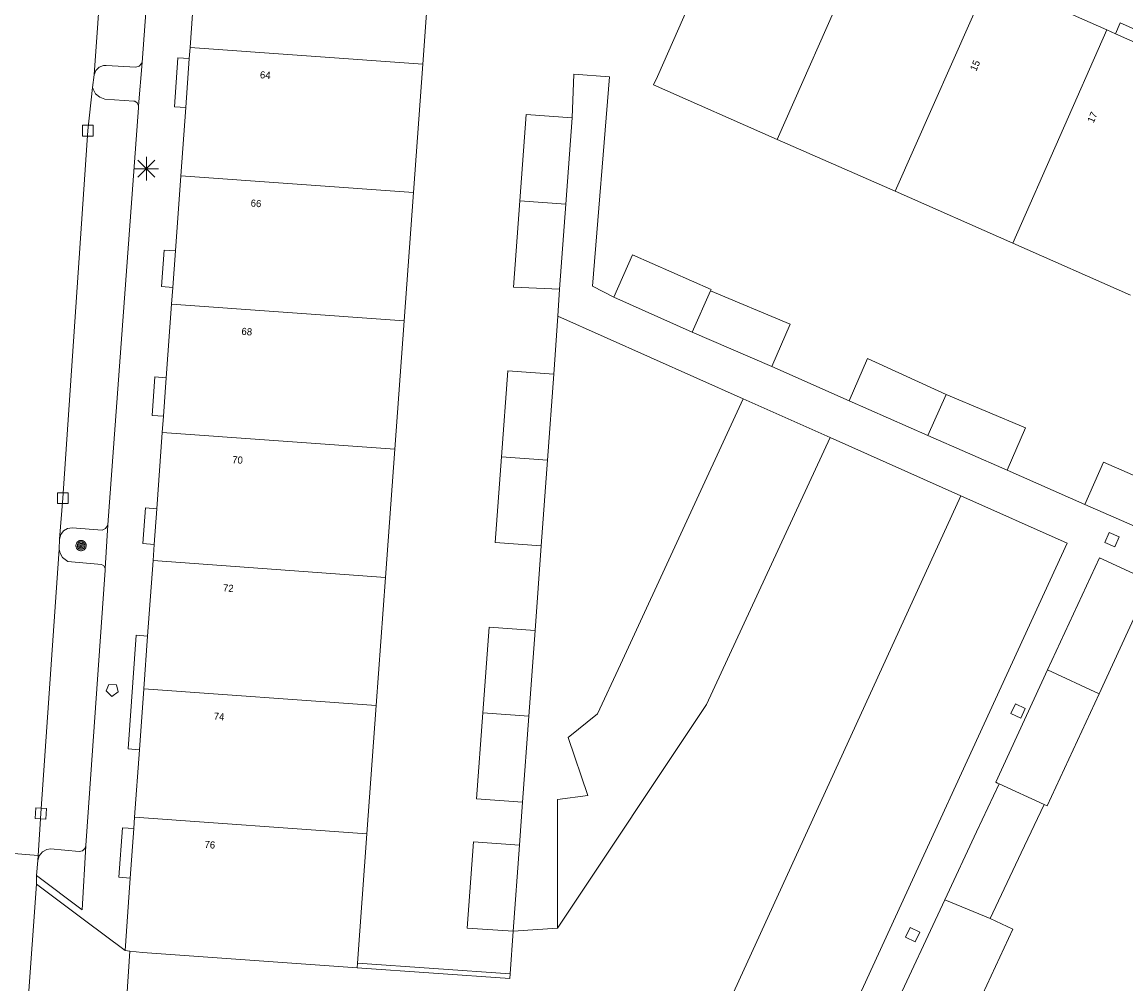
# Model space of a CAD drawing. Header units: metres. Extents: x 135779 to 137489, y 452643 to 455118.
# Tile 305 of 489: x 136343 to 136389, y 454157 to 454198. Entities that reach past the tile are written whole.
import ezdxf
from ezdxf.enums import TextEntityAlignment as Align

# ---------------------------------------------------------------- set-up
doc = ezdxf.new("R2010")
doc.units = ezdxf.units.M
for name, color, linetype, lineweight in [('KTop_NAR_Huisnummer (t)', 7, 'Continuous', 13), ('KTop_NAR_Huisnummer tijdelijk (t)', 7, 'Continuous', 13), ('KTop_PAL_Lichtmast', 40, 'Continuous', 13), ('KTop_PND_Grondvlaksituatie van BAG-pand [tachy]', 1, 'Continuous', 13), ('KTop_PND_Pandscheiding', 40, 'Continuous', 13), ('KTop_PUT_Brandkraan of -put', 1, 'Continuous', 13), ('KTop_PUT_Kolk', 15, 'Continuous', 13), ('KTop_SHD_Muur', 15, 'Continuous', 13), ('KTop_VGO_Boom', 92, 'Continuous', 13), ('KTop_WGD_Parkeervlak', 251, 'Continuous', 13), ('KTop_WGD_Rijbaan_Lokale weg', 251, 'Continuous', 13), ('KTop_WGD_Rijbaan_Lokale weg_verkeersdrempel', 40, 'Continuous', 13), ('KTop_WGD_Voetpad', 251, 'Continuous', 13), ('KTop_WGD_Voetpad_achterpad', 251, 'Continuous', 13)]:
    doc.layers.add(name, color=color, linetype=linetype, lineweight=lineweight)
doc.styles.add('Style-ROVU', font='ROVU.shx')
doc.styles.add('Style-ROVUCURSIEF', font='ROVUCURSIEF.shx')

# ---------------------------------------------------------------- blocks, each defined once
blk = doc.blocks.new('PAL_Lichtmast')
at = {"layer": 'KTop_PAL_Lichtmast'}
for p, q in [((0, -0.5), (0, 0.5)), ((-0.354, -0.354), (0.354, 0.354)), ((0.354, -0.354), (-0.354, 0.354)), ((-0.5, 0), (0.5, 0))]:
    blk.add_line(p, q, dxfattribs=at)
blk = doc.blocks.new('PUT_Brandkraan_of_-put')
at = {"layer": 'KTop_PUT_Brandkraan of -put'}
for p, q in [((-0.25, 0.034), (0, 0.25)), ((-0.158, -0.25), (-0.25, 0.034)), ((0, 0.25), (0.25, 0.033)), ((0.25, 0.033), (0.158, -0.25)), ((0.158, -0.25), (-0.158, -0.25))]:
    blk.add_line(p, q, dxfattribs=at)
blk = doc.blocks.new('PUT_Kolk')
at = {"layer": 'KTop_PUT_Kolk', "flags": 128}
blk.add_lwpolyline([(0.225, -0.225), (0.225, 0.225), (-0.225, 0.225), (-0.225, -0.225), (0.225, -0.225)], dxfattribs=at)
blk = doc.blocks.new('VGO_Boom')
at = {"layer": 'KTop_VGO_Boom', "flags": 128}
for points in [[(0.215, 0), (0.214, 0.022), (0.21, 0.045), (0.204, 0.066), (0.196, 0.087), (0.186, 0.108), (0.174, 0.126), (0.16, 0.144), (0.144, 0.16), (0.126, 0.174), (0.107, 0.186), (0.087, 0.196), (0.066, 0.204), (0.045, 0.21), (0.022, 0.214), (-0.001, 0.215), (-0.023, 0.214), (-0.045, 0.21), (-0.067, 0.204), (-0.088, 0.196), (-0.108, 0.186), (-0.127, 0.174), (-0.144, 0.16), (-0.16, 0.144), (-0.174, 0.126), (-0.187, 0.107), (-0.197, 0.087), (-0.205, 0.066), (-0.211, 0.045), (-0.214, 0.022), (-0.215, -0.001), (-0.214, -0.023), (-0.211, -0.045), (-0.205, -0.067), (-0.197, -0.088), (-0.187, -0.108), (-0.174, -0.127), (-0.16, -0.144), (-0.144, -0.16), (-0.127, -0.174), (-0.108, -0.187), (-0.088, -0.197), (-0.067, -0.205), (-0.045, -0.211), (-0.023, -0.214), (0, -0.215), (0.022, -0.214), (0.045, -0.211), (0.066, -0.205), (0.087, -0.197), (0.108, -0.187), (0.126, -0.174), (0.144, -0.16), (0.16, -0.144), (0.174, -0.127), (0.186, -0.108), (0.196, -0.088), (0.204, -0.067), (0.21, -0.045), (0.214, -0.023), (0.215, -0.001)], [(0.155, 0), (0.154, 0.016), (0.152, 0.032), (0.147, 0.048), (0.142, 0.063), (0.134, 0.078), (0.125, 0.091), (0.115, 0.104), (0.104, 0.115), (0.091, 0.125), (0.077, 0.134), (0.063, 0.142), (0.048, 0.147), (0.032, 0.152), (0.016, 0.154), (-0.001, 0.155), (-0.017, 0.154), (-0.033, 0.152), (-0.048, 0.147), (-0.064, 0.142), (-0.078, 0.134), (-0.092, 0.125), (-0.104, 0.115), (-0.116, 0.104), (-0.126, 0.091), (-0.135, 0.077), (-0.142, 0.063), (-0.148, 0.048), (-0.152, 0.032), (-0.155, 0.016), (-0.155, -0.001), (-0.155, -0.017), (-0.152, -0.033), (-0.148, -0.048), (-0.142, -0.064), (-0.135, -0.078), (-0.126, -0.092), (-0.116, -0.104), (-0.104, -0.116), (-0.092, -0.126), (-0.078, -0.135), (-0.064, -0.142), (-0.048, -0.148), (-0.033, -0.152), (-0.017, -0.155), (0, -0.155), (0.016, -0.155), (0.032, -0.152), (0.048, -0.148), (0.063, -0.142), (0.078, -0.135), (0.091, -0.126), (0.104, -0.116), (0.115, -0.104), (0.125, -0.092), (0.134, -0.078), (0.142, -0.064), (0.147, -0.048), (0.152, -0.033), (0.154, -0.017), (0.155, -0.001)], [(0.095, 0), (0.094, 0.01), (0.093, 0.02), (0.09, 0.029), (0.087, 0.039), (0.082, 0.048), (0.077, 0.056), (0.071, 0.064), (0.064, 0.071), (0.056, 0.077), (0.047, 0.082), (0.039, 0.087), (0.029, 0.09), (0.02, 0.093), (0.01, 0.094), (-0.001, 0.095), (-0.01, 0.094), (-0.02, 0.093), (-0.03, 0.09), (-0.039, 0.087), (-0.048, 0.082), (-0.056, 0.077), (-0.064, 0.071), (-0.071, 0.064), (-0.077, 0.056), (-0.083, 0.047), (-0.087, 0.039), (-0.091, 0.029), (-0.093, 0.02), (-0.095, 0.01), (-0.095, -0.001), (-0.095, -0.01), (-0.093, -0.02), (-0.091, -0.03), (-0.087, -0.039), (-0.083, -0.048), (-0.077, -0.056), (-0.071, -0.064), (-0.064, -0.071), (-0.056, -0.077), (-0.048, -0.083), (-0.039, -0.087), (-0.03, -0.091), (-0.02, -0.093), (-0.01, -0.095), (0, -0.095), (0.01, -0.095), (0.02, -0.093), (0.029, -0.091), (0.039, -0.087), (0.048, -0.083), (0.056, -0.077), (0.064, -0.071), (0.071, -0.064), (0.077, -0.056), (0.082, -0.048), (0.087, -0.039), (0.09, -0.03), (0.093, -0.02), (0.094, -0.01), (0.095, -0.001)], [(0.035, 0), (0.035, 0.004), (0.034, 0.007), (0.033, 0.011), (0.032, 0.014), (0.03, 0.018), (0.028, 0.021), (0.026, 0.023), (0.023, 0.026), (0.021, 0.028), (0.017, 0.03), (0.014, 0.032), (0.011, 0.033), (0.007, 0.034), (0.004, 0.035), (-0.001, 0.035), (-0.004, 0.035), (-0.008, 0.034), (-0.011, 0.033), (-0.015, 0.032), (-0.018, 0.03), (-0.021, 0.028), (-0.024, 0.026), (-0.027, 0.023), (-0.029, 0.021), (-0.031, 0.017), (-0.032, 0.014), (-0.034, 0.011), (-0.035, 0.007), (-0.035, 0.004), (-0.035, -0.001), (-0.035, -0.004), (-0.035, -0.008), (-0.034, -0.011), (-0.032, -0.015), (-0.031, -0.018), (-0.029, -0.021), (-0.027, -0.024), (-0.024, -0.027), (-0.021, -0.029), (-0.018, -0.031), (-0.015, -0.032), (-0.011, -0.034), (-0.008, -0.035), (-0.004, -0.035), (0, -0.035), (0.004, -0.035), (0.007, -0.035), (0.011, -0.034), (0.014, -0.032), (0.018, -0.031), (0.021, -0.029), (0.023, -0.027), (0.026, -0.024), (0.028, -0.021), (0.03, -0.018), (0.032, -0.015), (0.033, -0.011), (0.034, -0.008), (0.035, -0.004), (0.035, 0)]]:
    blk.add_lwpolyline(points, dxfattribs=at)

msp = doc.modelspace()

# ---------------------------------------------------------------- linework, layer by layer
at = {"layer": 'KTop_PND_Grondvlaksituatie van BAG-pand [tachy]', "flags": 128}
for points in [[(136373.083, 454203.985), (136371.313, 454200), (136369.367, 454195.585), (136369.206, 454195.227), (136374.396, 454192.938)], [(136359.518, 454196.092), (136359.802, 454200), (136359.89, 454201.21)], [(136349.953, 454199.639), (136349.748, 454196.796)], [(136388.223, 454197.533), (136386.127, 454198.457)], [(136388.59, 454197.371), (136388.223, 454197.533)], [(136390.522, 454196.519), (136388.59, 454197.371)], [(136349.748, 454196.796), (136349.715, 454196.334)], [(136349.715, 454196.334), (136349.567, 454194.276)], [(136359.126, 454190.706), (136359.518, 454196.092)], [(136349.567, 454194.276), (136349.36, 454191.409)], [(136365.782, 454193.84), (136363.857, 454193.98), (136363.594, 454190.356)], [(136365.519, 454190.217), (136365.782, 454193.84)], [(136374.396, 454192.938), (136379.338, 454190.759)], [(136349.36, 454191.409), (136349.133, 454188.257)], [(136358.735, 454185.321), (136359.126, 454190.706)], [(136379.338, 454190.759), (136384.278, 454188.581)], [(136363.594, 454190.356), (136363.331, 454186.733), (136365.26, 454186.654)], [(136365.26, 454186.654), (136365.519, 454190.217)], [(136349.133, 454188.257), (136349.022, 454186.722)], [(136384.278, 454188.581), (136389.22, 454186.402)], [(136371.595, 454186.582), (136371.614, 454186.634), (136368.313, 454188.09), (136367.535, 454186.307)], [(136349.022, 454186.722), (136348.972, 454186.024)], [(136374.165, 454183.399), (136374.943, 454185.182), (136371.595, 454186.582)], [(136348.972, 454186.024), (136348.749, 454182.931)], [(136367.535, 454186.307), (136370.83, 454184.843)], [(136358.344, 454179.935), (136358.735, 454185.321)], [(136370.83, 454184.843), (136374.165, 454183.399)], [(136381.478, 454182.227), (136378.188, 454183.737), (136377.407, 454181.956)], [(136365.016, 454183.074), (136363.089, 454183.216), (136362.823, 454179.614)], [(136348.749, 454182.931), (136348.633, 454181.314)], [(136364.75, 454179.471), (136365.016, 454183.074)], [(136384.04, 454179.046), (136384.821, 454180.826), (136381.478, 454182.227)], [(136377.407, 454181.956), (136380.71, 454180.506)], [(136348.633, 454181.314), (136348.584, 454180.638)], [(136348.584, 454180.638), (136348.353, 454177.433)], [(136380.71, 454180.506), (136384.04, 454179.046)], [(136357.952, 454174.549), (136358.344, 454179.935)], [(136362.823, 454179.614), (136362.557, 454176.011), (136364.484, 454175.869)], [(136364.484, 454175.869), (136364.75, 454179.471)], [(136391.362, 454177.872), (136391.393, 454177.943), (136388.087, 454179.39), (136387.307, 454177.608)], [(136387.307, 454177.608), (136390.606, 454176.164), (136390.608, 454176.163)], [(136348.353, 454177.433), (136348.245, 454175.936)], [(136348.245, 454175.936), (136348.196, 454175.252)], [(136348.196, 454175.252), (136347.967, 454172.087)], [(136390.081, 454174.375), (136387.92, 454175.373), (136385.744, 454170.661)], [(136357.561, 454169.163), (136357.952, 454174.549)], [(136387.904, 454169.663), (136390.081, 454174.375)], [(136347.967, 454172.087), (136347.807, 454169.865)], [(136364.23, 454172.321), (136362.303, 454172.463), (136362.038, 454168.859)], [(136363.965, 454168.717), (136364.23, 454172.321)], [(136385.744, 454170.661), (136383.567, 454165.949), (136383.642, 454165.914), (136383.702, 454165.886)], [(136347.807, 454169.865), (136347.623, 454167.313)], [(136385.591, 454165.014), (136385.728, 454164.951), (136387.904, 454169.663)], [(136357.169, 454163.777), (136357.561, 454169.163)], [(136362.038, 454168.859), (136361.772, 454165.255), (136363.699, 454165.113)], [(136363.699, 454165.113), (136363.965, 454168.717)], [(136347.623, 454167.313), (136347.418, 454164.479)], [(136383.702, 454165.886), (136382.753, 454163.867), (136381.427, 454161.015)], [(136383.335, 454160.222), (136384.635, 454162.982), (136385.591, 454165.014)], [(136347.418, 454164.479), (136347.384, 454164.004)], [(136347.384, 454164.004), (136347.234, 454161.922)], [(136356.775, 454158.357), (136357.169, 454163.777)], [(136363.579, 454163.31), (136361.652, 454163.452), (136361.384, 454159.818), (136363.311, 454159.69)], [(136363.311, 454159.69), (136363.579, 454163.31)], [(136347.234, 454161.922), (136347.191, 454161.325), (136347.021, 454158.878)], [(136381.427, 454161.015), (136379.238, 454156.304)], [(136381.587, 454155.212), (136381.622, 454155.287), (136382.093, 454155.072), (136384.276, 454159.779), (136383.335, 454160.222)], [(136347.021, 454158.878), (136347.22, 454158.857)], [(136347.22, 454158.857), (136347.752, 454158.8), (136356.76, 454158.156)], [(136356.775, 454158.357), (136356.76, 454158.156)]]:
    msp.add_lwpolyline(points, dxfattribs=at)
at = {"layer": 'KTop_PND_Pandscheiding', "flags": 128}
for points in [[(136378.341, 454201.891), (136377.508, 454200), (136374.396, 454192.938)], [(136383.298, 454199.705), (136379.338, 454190.759)], [(136384.278, 454188.581), (136388.223, 454197.533)], [(136349.748, 454196.796), (136359.518, 454196.092)], [(136359.126, 454190.706), (136349.36, 454191.409)], [(136363.594, 454190.356), (136365.519, 454190.217)], [(136370.83, 454184.843), (136371.595, 454186.582)], [(136358.735, 454185.321), (136348.972, 454186.024)], [(136381.478, 454182.227), (136380.71, 454180.506)], [(136348.584, 454180.638), (136358.344, 454179.935)], [(136362.823, 454179.614), (136364.75, 454179.471)], [(136357.952, 454174.549), (136348.196, 454175.252)], [(136385.744, 454170.661), (136387.904, 454169.663)], [(136347.807, 454169.865), (136357.561, 454169.163)], [(136363.965, 454168.717), (136362.038, 454168.859)], [(136385.591, 454165.014), (136383.702, 454165.886)], [(136347.418, 454164.479), (136357.169, 454163.777)], [(136383.335, 454160.222), (136381.427, 454161.015)]]:
    msp.add_lwpolyline(points, dxfattribs=at)
at = {"layer": 'KTop_SHD_Muur', "flags": 128}
for points in [[(136356.76, 454158.156), (136363.168, 454157.705), (136363.18, 454157.906)], [(136363.18, 454157.906), (136356.775, 454158.357)]]:
    msp.add_lwpolyline(points, dxfattribs=at)
at = {"layer": 'KTop_WGD_Parkeervlak', "flags": 128}
for points in [[(136347.734, 454196.168), (136347.716, 454196.125), (136347.617, 454196.017), (136347.477, 454195.976), (136346.231, 454196.043), (136346.12, 454196.038), (136345.937, 454195.969), (136345.796, 454195.833), (136345.721, 454195.652)], [(136345.656, 454195.111), (136345.675, 454195.042), (136345.785, 454194.848), (136345.955, 454194.705), (136346.165, 454194.631), (136347.384, 454194.542), (136347.424, 454194.537), (136347.535, 454194.47), (136347.588, 454194.351)], [(136376.613, 454180.415), (136372.969, 454182.04)], [(136372.334, 454145.16), (136376.592, 454154.261), (136386.56, 454175.98), (136382.104, 454177.967)], [(136346.295, 454176.753), (136346.292, 454176.743), (136346.201, 454176.605), (136346.058, 454176.525), (136344.801, 454176.633), (136344.605, 454176.606), (136344.435, 454176.504), (136344.319, 454176.344), (136344.274, 454176.151)], [(136344.26, 454175.733), (136344.291, 454175.563), (136344.395, 454175.384), (136344.613, 454175.218), (136346.027, 454175.084), (136346.132, 454175.034), (136346.188, 454174.927)], [(136345.37, 454163.273), (136345.335, 454163.167), (136345.232, 454163.071), (136345.093, 454163.045), (136343.884, 454163.154), (136343.736, 454163.127), (136343.552, 454163.025), (136343.418, 454162.863), (136343.353, 454162.662)]]:
    msp.add_lwpolyline(points, dxfattribs=at)
at = {"layer": 'KTop_WGD_Rijbaan_Lokale weg', "flags": 128}
for points in [[(136346.625, 454208.425), (136346.533, 454206.867), (136346.036, 454200), (136345.721, 454195.652)], [(136345.721, 454195.652), (136345.656, 454195.111)], [(136345.656, 454195.111), (136345.461, 454193.305), (136344.41, 454177.877), (136344.274, 454176.151)], [(136365.165, 454159.815), (136371.43, 454169.216), (136376.613, 454180.415)], [(136376.613, 454180.415), (136382.104, 454177.967)], [(136382.104, 454177.967), (136369.302, 454149.999), (136363.983, 454149.526)], [(136344.26, 454175.733), (136343.483, 454164.632), (136343.367, 454162.869)], [(136344.274, 454176.151), (136344.26, 454175.733)], [(136339.226, 454163.208), (136343.367, 454162.869)], [(136363.311, 454159.69), (136363.18, 454157.906)], [(136365.165, 454159.815), (136363.311, 454159.69)], [(136346.901, 454153.956), (136347.22, 454158.857)]]:
    msp.add_lwpolyline(points, dxfattribs=at)
at = {"layer": 'KTop_WGD_Rijbaan_Lokale weg_verkeersdrempel', "flags": 128}
for points in [[(136343.367, 454162.869), (136343.353, 454162.662)], [(136343.353, 454162.662), (136343.306, 454162.03)], [(136343.299, 454161.673), (136343.301, 454161.761), (136343.306, 454162.03)], [(136343.299, 454161.673), (136342.596, 454151.738)]]:
    msp.add_lwpolyline(points, dxfattribs=at)
at = {"layer": 'KTop_WGD_Voetpad', "flags": 128}
for points in [[(136347.734, 454196.168), (136348.015, 454200), (136348.571, 454207.588), (136348.543, 454207.726), (136348.447, 454207.827), (136348.317, 454207.862), (136347.106, 454207.972), (136346.911, 454208.029), (136346.752, 454208.157), (136346.654, 454208.336), (136346.629, 454208.492)], [(136388.59, 454197.371), (136388.792, 454197.828), (136390.724, 454196.976), (136390.522, 454196.519)], [(136347.588, 454194.351), (136347.734, 454196.168)], [(136349.567, 454194.276), (136349.089, 454194.31), (136349.237, 454196.368), (136349.715, 454196.334)], [(136346.295, 454176.753), (136347.581, 454194.266), (136347.588, 454194.351)], [(136349.022, 454186.722), (136348.546, 454186.756), (136348.656, 454188.291), (136349.133, 454188.257)], [(136365.182, 454185.512), (136365.016, 454183.074)], [(136365.182, 454185.512), (136372.969, 454182.04)], [(136348.633, 454181.314), (136348.156, 454181.348), (136348.272, 454182.966), (136348.749, 454182.931)], [(136372.969, 454182.04), (136367.81, 454170.892), (136366.853, 454168.825), (136365.612, 454167.82), (136366.439, 454165.395), (136365.169, 454165.218), (136365.165, 454159.815)], [(136348.245, 454175.936), (136347.769, 454175.97), (136347.877, 454177.467), (136348.353, 454177.433)], [(136346.188, 454174.927), (136346.295, 454176.753)], [(136364.484, 454175.869), (136364.23, 454172.321)], [(136345.37, 454163.273), (136345.371, 454163.295), (136346.183, 454174.85), (136346.188, 454174.927)], [(136347.623, 454167.313), (136347.149, 454167.347), (136347.492, 454172.122), (136347.967, 454172.087)], [(136363.699, 454165.113), (136363.579, 454163.31)], [(136347.234, 454161.922), (136346.761, 454161.956), (136346.911, 454164.038), (136347.384, 454164.004)], [(136343.306, 454162.03), (136345.223, 454160.59), (136345.37, 454163.273)], [(136347.021, 454158.878), (136345.313, 454160.156), (136343.299, 454161.673)]]:
    msp.add_lwpolyline(points, dxfattribs=at)
at = {"layer": 'KTop_WGD_Voetpad_achterpad', "flags": 128}
for points in [[(136367.535, 454186.307), (136366.636, 454186.769), (136367.357, 454195.559), (136365.856, 454195.671), (136365.782, 454193.84)], [(136365.26, 454186.654), (136365.182, 454185.512)], [(136377.407, 454181.956), (136374.165, 454183.399)], [(136387.307, 454177.608), (136384.04, 454179.046)]]:
    msp.add_lwpolyline(points, dxfattribs=at)

# ---------------------------------------------------------------- block references
at = {"layer": 'KTop_PAL_Lichtmast'}
msp.add_blockref('PAL_Lichtmast', (136347.917, 454191.708), dxfattribs=at)
at = {"layer": 'KTop_PUT_Brandkraan of -put', "rotation": 175.9802841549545}
msp.add_blockref('PUT_Brandkraan_of_-put', (136346.479, 454169.796), dxfattribs=at)
at = {"layer": 'KTop_PUT_Kolk'}
for p in [(136345.461, 454193.305), (136344.41, 454177.877)]:
    msp.add_blockref('PUT_Kolk', p, dxfattribs=at)
for p, rotation in [((136388.447, 454176.13), 66.36060106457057), ((136384.503, 454168.938), 335.2025017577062), ((136343.484, 454164.632), 175.9961869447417), ((136380.078, 454159.546), 335.0777242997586)]:
    msp.add_blockref('PUT_Kolk', p, dxfattribs=dict(at, rotation=rotation))
at = {"layer": 'KTop_VGO_Boom'}
msp.add_blockref('VGO_Boom', (136345.173, 454175.884), dxfattribs=at)

# ---------------------------------------------------------------- texts
at = {"layer": 'KTop_NAR_Huisnummer (t)', "style": 'Style-ROVU'}
for s, p in [('15', (136382.786, 454196.242)), ('17', (136387.711, 454194.07))]:
    msp.add_text(s, height=0.3, rotation=66.2, dxfattribs=at).set_placement(p, align=Align.MIDDLE_RIGHT)
at = {"layer": 'KTop_NAR_Huisnummer tijdelijk (t)', "style": 'Style-ROVUCURSIEF'}
for s, p in [('64', (136352.684, 454195.656)), ('66', (136352.296, 454190.269)), ('68', (136351.908, 454184.884)), ('70', (136351.52, 454179.498)), ('72', (136351.132, 454174.112)), ('74', (136350.744, 454168.725)), ('76', (136350.356, 454163.339))]:
    msp.add_text(s, height=0.3, rotation=355.9, dxfattribs=at).set_placement(p, align=Align.MIDDLE_LEFT)

doc.saveas('drawing.dxf')
